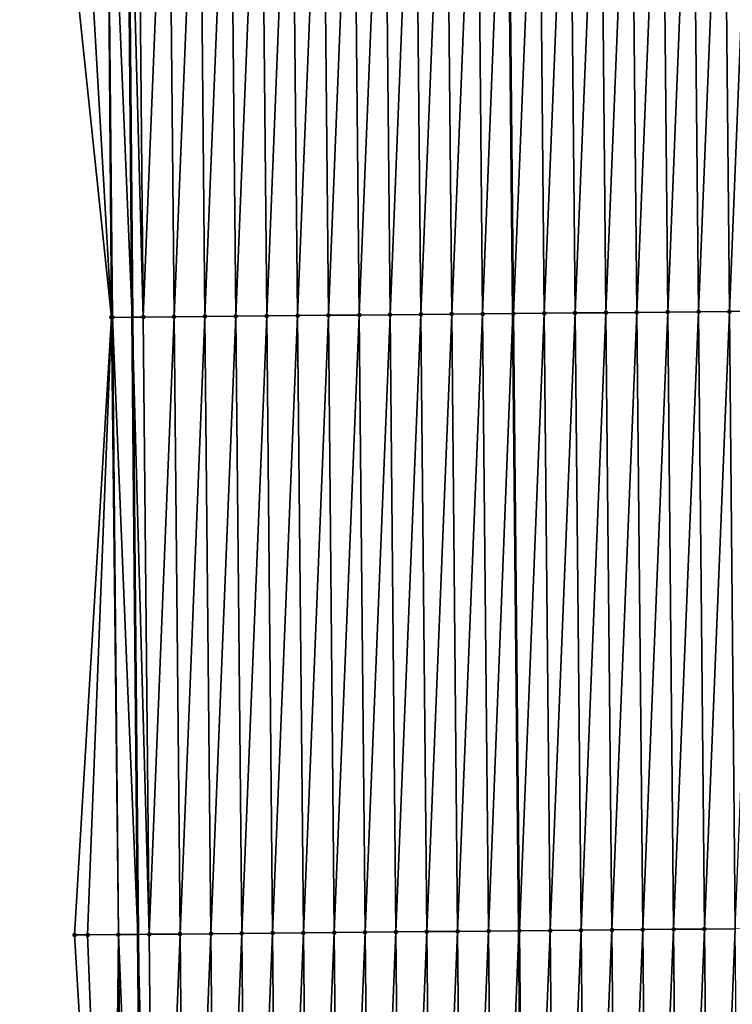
# Model space of a CAD drawing. Header units: feet. Extents: x 2007189 to 2022806, y 818621 to 837694.
# Tile 475 of 656: x 2011332 to 2011355, y 830805 to 830837. Entities that reach past the tile are written whole.
import ezdxf

# ---------------------------------------------------------------- set-up
doc = ezdxf.new("R2010")
doc.units = ezdxf.units.FT
doc.header["$MEASUREMENT"] = 0
for name, color, linetype, lineweight in [('EP_Travel Lane', 172, 'Continuous', 53), ('Road Shots', 141, 'Continuous', 100), ('Road X-Section', 40, 'Continuous', 13), ('STRIPING', 60, 'Continuous', 53)]:
    doc.layers.add(name, color=color, linetype=linetype, lineweight=lineweight)
doc.layers.add('I-77-MM17-21_SB-Surface-Border', color=7, linetype='Continuous')
doc.layers.add('I-77-MM17-21_SB-Surface-TIN', color=7, linetype='Continuous')

msp = doc.modelspace()

# ---------------------------------------------------------------- linework, layer by layer
at = {"layer": 'EP_Travel Lane'}
msp.add_polyline3d([(2011334.890869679, 830926.8194697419, 328.3462590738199), (2011335.114201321, 830906.8209515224, 328.2471406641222), (2011335.337531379, 830886.8225752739, 328.1241626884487), (2011335.560860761, 830866.8242594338, 327.9910895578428), (2011335.747577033, 830846.8676849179, 327.8624220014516), (2011335.927740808, 830826.8687773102, 327.7546426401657), (2011336.107904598, 830806.8698679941, 327.6472077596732), (2011336.288068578, 830786.8709375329, 327.5431673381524), (2011336.468230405, 830766.8722461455, 327.4003307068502), (2011336.648391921, 830746.8735891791, 327.2519640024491), (2011336.828555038, 830726.8747545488, 327.1323691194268), (2011337.008717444, 830706.8759988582, 327.0000259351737), (2011337.188882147, 830686.876988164, 326.9089942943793)], dxfattribs=at)
at = {"layer": 'I-77-MM17-21_SB-Surface-Border', "color": 3, "linetype": 'Continuous', "lineweight": -3}
msp.add_polyline3d([(2011333.542820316, 830686.8430368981, 326.751216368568), (2011335.962372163, 830706.8661963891, 326.9643362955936), (2011336.259068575, 830726.8694134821, 327.1139084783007), (2011334.819829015, 830746.8564750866, 327.1869302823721), (2011334.785086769, 830766.8564941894, 327.3402873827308), (2011335.255585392, 830786.8612606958, 327.5086366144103), (2011334.05727037, 830806.8506572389, 327.5772326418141), (2011335.253691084, 830826.8624472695, 327.7341384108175), (2011333.157678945, 830846.8434077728, 327.7763891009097), (2011334.367708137, 830866.810783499, 327.9576522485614), (2011332.277588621, 830886.788103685, 328.0235506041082), (2011334.321755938, 830906.8119848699, 328.2276932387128), (2011334.609498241, 830926.8162918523, 328.3383683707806)], dxfattribs=at)
at = {"layer": 'I-77-MM17-21_SB-Surface-TIN', "color": 128, "linetype": 'Continuous', "lineweight": -3}
for points in [[(2011348.092458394, 830846.9845480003, 328.0868998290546), (2011348.284023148, 830826.9854852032, 328.0220035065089), (2011349.092413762, 830846.9939967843, 328.1078900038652)], [(2011349.092413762, 830846.9939967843, 328.1078900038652), (2011348.284023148, 830826.9854852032, 328.0220035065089), (2011349.283978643, 830826.9949207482, 328.045141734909)], [(2011349.092413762, 830846.9939967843, 328.1078900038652), (2011349.283978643, 830826.9949207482, 328.045141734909), (2011350.092369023, 830847.0034567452, 328.1270679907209)], [(2011350.092369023, 830847.0034567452, 328.1270679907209), (2011349.283978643, 830826.9949207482, 328.045141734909), (2011350.283933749, 830827.0043967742, 328.0617164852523)], [(2011350.092369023, 830847.0034567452, 328.1270679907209), (2011350.283933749, 830827.0043967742, 328.0617164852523), (2011351.092324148, 830847.0129308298, 328.1439560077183)], [(2011351.092324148, 830847.0129308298, 328.1439560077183), (2011350.283933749, 830827.0043967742, 328.0617164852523), (2011351.283888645, 830827.0138949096, 328.0747064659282)], [(2011351.092324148, 830847.0129308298, 328.1439560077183), (2011351.283888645, 830827.0138949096, 328.0747064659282), (2011352.092279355, 830847.0223963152, 328.1622382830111)], [(2011352.092279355, 830847.0223963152, 328.1622382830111), (2011351.283888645, 830827.0138949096, 328.0747064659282), (2011352.283843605, 830827.0233861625, 328.0888123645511)], [(2011352.092279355, 830847.0223963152, 328.1622382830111), (2011352.283843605, 830827.0233861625, 328.0888123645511), (2011353.092234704, 830847.0318470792, 328.1829074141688)], [(2011353.092234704, 830847.0318470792, 328.1829074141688), (2011352.283843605, 830827.0233861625, 328.0888123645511), (2011353.283798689, 830827.0328645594, 328.1050027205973)], [(2011353.092234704, 830847.0318470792, 328.1829074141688), (2011353.283798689, 830827.0328645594, 328.1050027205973), (2011354.092189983, 830847.0413051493, 328.2023919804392)], [(2011354.092189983, 830847.0413051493, 328.2023919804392), (2011353.283798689, 830827.0328645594, 328.1050027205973), (2011354.283753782, 830827.0423421, 328.1213318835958)], [(2011354.092189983, 830847.0413051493, 328.2023919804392), (2011354.283753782, 830827.0423421, 328.1213318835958), (2011355.092145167, 830847.0507731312, 328.2202694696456)], [(2011355.092145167, 830847.0507731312, 328.2202694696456), (2011354.283753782, 830827.0423421, 328.1213318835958), (2011355.28370883, 830827.0518241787, 328.1369252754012)], [(2011355.092145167, 830847.0507731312, 328.2202694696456), (2011355.28370883, 830827.0518241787, 328.1369252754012), (2011356.09210045, 830847.0602306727, 328.2398397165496)], [(2011356.09210045, 830847.0602306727, 328.2398397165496), (2011355.28370883, 830827.0518241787, 328.1369252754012), (2011356.283663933, 830827.0613006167, 328.1534332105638)], [(2011334.093084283, 830846.8521568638, 327.8105741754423), (2011333.157678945, 830846.8434077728, 327.7763891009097), (2011335.253691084, 830826.8624472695, 327.7341384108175)], [(2011334.093084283, 830846.8521568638, 327.8105741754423), (2011335.253691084, 830826.8624472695, 327.7341384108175), (2011335.093040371, 830846.8615304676, 327.8437538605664)], [(2011335.093040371, 830846.8615304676, 327.8437538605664), (2011335.927740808, 830826.8687773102, 327.7546426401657), (2011335.747577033, 830846.8676849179, 327.8624220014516)], [(2011335.093040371, 830846.8615304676, 327.8437538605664), (2011335.284602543, 830826.8627372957, 327.7351217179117), (2011335.927740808, 830826.8687773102, 327.7546426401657)], [(2011335.093040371, 830846.8615304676, 327.8437538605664), (2011335.253691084, 830826.8624472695, 327.7341384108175), (2011335.284602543, 830826.8627372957, 327.7351217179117)], [(2011336.092996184, 830846.870932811, 327.8722737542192), (2011335.747577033, 830846.8676849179, 327.8624220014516), (2011336.284558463, 830826.8721283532, 327.7654729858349)], [(2011336.284558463, 830826.8721283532, 327.7654729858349), (2011335.747577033, 830846.8676849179, 327.8624220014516), (2011335.927740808, 830826.8687773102, 327.7546426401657)], [(2011336.092996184, 830846.870932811, 327.8722737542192), (2011336.284558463, 830826.8721283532, 327.7654729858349), (2011337.092951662, 830846.8803700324, 327.8951386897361)], [(2011337.092951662, 830846.8803700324, 327.8951386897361), (2011336.284558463, 830826.8721283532, 327.7654729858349), (2011337.284514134, 830826.8815455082, 327.7915929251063)], [(2011337.092951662, 830846.8803700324, 327.8951386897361), (2011337.284514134, 830826.8815455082, 327.7915929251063), (2011338.092906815, 830846.8898412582, 327.9124902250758)], [(2011338.092906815, 830846.8898412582, 327.9124902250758), (2011337.284514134, 830826.8815455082, 327.7915929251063), (2011338.284469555, 830826.8909887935, 327.8134761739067)], [(2011338.092906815, 830846.8898412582, 327.9124902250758), (2011338.284469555, 830826.8909887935, 327.8134761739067), (2011339.092861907, 830846.8993188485, 327.9288098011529)], [(2011339.092861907, 830846.8993188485, 327.9288098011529), (2011338.284469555, 830826.8909887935, 327.8134761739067), (2011339.284424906, 830826.9004392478, 327.8341969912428)], [(2011339.092861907, 830846.8993188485, 327.9288098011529), (2011339.284424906, 830826.9004392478, 327.8341969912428), (2011340.092816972, 830846.9087991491, 327.9446899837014)], [(2011340.092816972, 830846.9087991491, 327.9446899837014), (2011339.284424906, 830826.9004392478, 327.8341969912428), (2011340.284380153, 830826.9099006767, 327.8531385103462)], [(2011340.092816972, 830846.9087991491, 327.9446899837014), (2011340.284380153, 830826.9099006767, 327.8531385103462), (2011341.092772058, 830846.9182774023, 327.9609020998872)], [(2011341.092772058, 830846.9182774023, 327.9609020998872), (2011340.284380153, 830826.9099006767, 327.8531385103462), (2011341.28433527, 830826.9193755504, 327.8699000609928)], [(2011341.092772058, 830846.9182774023, 327.9609020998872), (2011341.28433527, 830826.9193755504, 327.8699000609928), (2011342.092727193, 830846.9277504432, 327.9779593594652)], [(2011342.092727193, 830846.9277504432, 327.9779593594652), (2011341.28433527, 830826.9193755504, 327.8699000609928), (2011342.284290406, 830826.928848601, 327.8869572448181)], [(2011342.092727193, 830846.9277504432, 327.9779593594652), (2011342.284290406, 830826.928848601, 327.8869572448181), (2011343.092682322, 830846.9372241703, 327.9949053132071)], [(2011343.092682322, 830846.9372241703, 327.9949053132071), (2011342.284290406, 830826.928848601, 327.8869572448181), (2011343.284245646, 830826.9383106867, 327.9057922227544)], [(2011343.092682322, 830846.9372241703, 327.9949053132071), (2011343.284245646, 830826.9383106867, 327.9057922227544), (2011344.092637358, 830846.9467075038, 328.0102937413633)], [(2011344.092637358, 830846.9467075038, 328.0102937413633), (2011343.284245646, 830826.9383106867, 327.9057922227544), (2011344.284200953, 830826.9477658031, 327.9257571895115)], [(2011344.092637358, 830846.9467075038, 328.0102937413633), (2011344.284200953, 830826.9477658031, 327.9257571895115), (2011345.092592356, 830846.9561948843, 328.0250260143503)], [(2011345.092592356, 830846.9561948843, 328.0250260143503), (2011344.284200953, 830826.9477658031, 327.9257571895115), (2011345.284156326, 830826.9572140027, 327.9468436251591)], [(2011345.092592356, 830846.9561948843, 328.0250260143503), (2011345.284156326, 830826.9572140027, 327.9468436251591), (2011346.092547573, 830846.9656594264, 328.0434612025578)], [(2011346.092547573, 830846.9656594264, 328.0434612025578), (2011345.284156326, 830826.9572140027, 327.9468436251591), (2011346.284111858, 830826.9666456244, 327.970617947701)], [(2011346.092547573, 830846.9656594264, 328.0434612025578), (2011346.284111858, 830826.9666456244, 327.970617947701), (2011347.092502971, 830846.975105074, 328.0649599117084)], [(2011347.092502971, 830846.975105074, 328.0649599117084), (2011346.284111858, 830826.9666456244, 327.970617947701), (2011347.284067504, 830826.9760653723, 327.9963174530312)], [(2011347.092502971, 830846.975105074, 328.0649599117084), (2011347.284067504, 830826.9760653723, 327.9963174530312), (2011348.072294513, 830846.9843575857, 328.0864574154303)], [(2011347.284067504, 830826.9760653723, 327.9963174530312), (2011348.266342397, 830826.9853186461, 328.021549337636), (2011348.072294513, 830846.9843575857, 328.0864574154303)], [(2011348.092458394, 830846.9845480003, 328.0868998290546), (2011348.072294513, 830846.9843575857, 328.0864574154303), (2011348.266342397, 830826.9853186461, 328.021549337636)], [(2011348.092458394, 830846.9845480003, 328.0868998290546), (2011348.266342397, 830826.9853186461, 328.021549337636), (2011348.284023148, 830826.9854852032, 328.0220035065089)], [(2011337.476076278, 830806.8827552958, 327.6825472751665), (2011338.284469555, 830826.8909887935, 327.8134761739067), (2011337.284514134, 830826.8815455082, 327.7915929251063)], [(2011337.476076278, 830806.8827552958, 327.6825472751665), (2011338.476031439, 830806.8922255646, 327.7000539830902), (2011338.284469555, 830826.8909887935, 327.8134761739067)], [(2011338.476031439, 830806.8922255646, 327.7000539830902), (2011339.284424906, 830826.9004392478, 327.8341969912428), (2011338.284469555, 830826.8909887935, 327.8134761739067)], [(2011338.476031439, 830806.8922255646, 327.7000539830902), (2011339.475986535, 830806.9017027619, 327.716437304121), (2011339.284424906, 830826.9004392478, 327.8341969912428)], [(2011339.475986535, 830806.9017027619, 327.716437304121), (2011340.284380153, 830826.9099006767, 327.8531385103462), (2011339.284424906, 830826.9004392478, 327.8341969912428)], [(2011339.475986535, 830806.9017027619, 327.716437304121), (2011340.475941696, 830806.9111730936, 327.7339337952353), (2011340.284380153, 830826.9099006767, 327.8531385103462)], [(2011340.475941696, 830806.9111730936, 327.7339337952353), (2011341.28433527, 830826.9193755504, 327.8699000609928), (2011340.284380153, 830826.9099006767, 327.8531385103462)], [(2011340.475941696, 830806.9111730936, 327.7339337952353), (2011341.475896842, 830806.9206450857, 327.7511610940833), (2011341.28433527, 830826.9193755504, 327.8699000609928)], [(2011341.475896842, 830806.9206450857, 327.7511610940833), (2011342.284290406, 830826.928848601, 327.8869572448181), (2011341.28433527, 830826.9193755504, 327.8699000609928)], [(2011341.475896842, 830806.9206450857, 327.7511610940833), (2011342.475851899, 830806.9301262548, 327.7669004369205), (2011342.284290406, 830826.928848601, 327.8869572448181)], [(2011342.475851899, 830806.9301262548, 327.7669004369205), (2011343.284245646, 830826.9383106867, 327.9057922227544), (2011342.284290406, 830826.928848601, 327.8869572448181)], [(2011342.475851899, 830806.9301262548, 327.7669004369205), (2011343.47580694, 830806.9396091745, 327.7823559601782), (2011343.284245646, 830826.9383106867, 327.9057922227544)], [(2011343.47580694, 830806.9396091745, 327.7823559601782), (2011344.284200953, 830826.9477658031, 327.9257571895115), (2011343.284245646, 830826.9383106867, 327.9057922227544)], [(2011343.47580694, 830806.9396091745, 327.7823559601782), (2011344.475762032, 830806.949086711, 327.7986842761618), (2011344.284200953, 830826.9477658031, 327.9257571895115)], [(2011344.475762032, 830806.949086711, 327.7986842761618), (2011345.284156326, 830826.9572140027, 327.9468436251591), (2011344.284200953, 830826.9477658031, 327.9257571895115)], [(2011344.475762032, 830806.949086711, 327.7986842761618), (2011345.475717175, 830806.9585589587, 327.8158700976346), (2011345.284156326, 830826.9572140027, 327.9468436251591)], [(2011345.475717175, 830806.9585589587, 327.8158700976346), (2011346.284111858, 830826.9666456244, 327.970617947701), (2011345.284156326, 830826.9572140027, 327.9468436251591)], [(2011345.475717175, 830806.9585589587, 327.8158700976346), (2011346.475672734, 830806.9679877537, 327.8401012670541), (2011346.284111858, 830826.9666456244, 327.970617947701)], [(2011346.475672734, 830806.9679877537, 327.8401012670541), (2011347.284067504, 830826.9760653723, 327.9963174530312), (2011346.284111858, 830826.9666456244, 327.970617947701)], [(2011346.475672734, 830806.9679877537, 327.8401012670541), (2011347.475628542, 830806.9773905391, 327.8685494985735), (2011347.284067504, 830826.9760653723, 327.9963174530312)], [(2011347.475628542, 830806.9773905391, 327.8685494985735), (2011348.266342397, 830826.9853186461, 328.021549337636), (2011347.284067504, 830826.9760653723, 327.9963174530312)], [(2011347.475628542, 830806.9773905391, 327.8685494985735), (2011348.460386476, 830806.9866719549, 327.8930734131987), (2011348.266342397, 830826.9853186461, 328.021549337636)], [(2011348.284023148, 830826.9854852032, 328.0220035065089), (2011348.266342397, 830826.9853186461, 328.021549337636), (2011348.460386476, 830806.9866719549, 327.8930734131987)], [(2011348.475584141, 830806.986815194, 327.8934518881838), (2011349.283978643, 830826.9949207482, 328.045141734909), (2011348.284023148, 830826.9854852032, 328.0220035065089)], [(2011348.475584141, 830806.986815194, 327.8934518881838), (2011348.284023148, 830826.9854852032, 328.0220035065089), (2011348.460386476, 830806.9866719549, 327.8930734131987)], [(2011348.475584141, 830806.986815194, 327.8934518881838), (2011349.47553936, 830806.9962794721, 327.91192988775), (2011349.283978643, 830826.9949207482, 328.045141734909)], [(2011349.47553936, 830806.9962794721, 327.91192988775), (2011350.283933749, 830827.0043967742, 328.0617164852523), (2011349.283978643, 830826.9949207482, 328.045141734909)], [(2011349.47553936, 830806.9962794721, 327.91192988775), (2011350.475494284, 830807.0057745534, 327.9254135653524), (2011350.283933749, 830827.0043967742, 328.0617164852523)], [(2011350.475494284, 830807.0057745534, 327.9254135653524), (2011351.283888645, 830827.0138949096, 328.0747064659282), (2011350.283933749, 830827.0043967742, 328.0617164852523)], [(2011350.475494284, 830807.0057745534, 327.9254135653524), (2011351.475449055, 830807.0152856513, 327.9363003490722), (2011351.283888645, 830827.0138949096, 328.0747064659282)], [(2011351.475449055, 830807.0152856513, 327.9363003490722), (2011352.283843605, 830827.0233861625, 328.0888123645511), (2011351.283888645, 830827.0138949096, 328.0747064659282)], [(2011351.475449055, 830807.0152856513, 327.9363003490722), (2011352.475403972, 830807.0247814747, 327.9496637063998), (2011352.283843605, 830827.0233861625, 328.0888123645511)], [(2011352.475403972, 830807.0247814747, 327.9496637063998), (2011353.283798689, 830827.0328645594, 328.1050027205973), (2011352.283843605, 830827.0233861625, 328.0888123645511)], [(2011352.475403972, 830807.0247814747, 327.9496637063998), (2011353.475359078, 830807.0342575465, 327.9662294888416), (2011353.283798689, 830827.0328645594, 328.1050027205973)], [(2011353.475359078, 830807.0342575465, 327.9662294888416), (2011354.283753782, 830827.0423421, 328.1213318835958), (2011353.283798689, 830827.0328645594, 328.1050027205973)], [(2011353.475359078, 830807.0342575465, 327.9662294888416), (2011354.475314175, 830807.0437346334, 327.9826307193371), (2011354.283753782, 830827.0423421, 328.1213318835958)], [(2011354.475314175, 830807.0437346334, 327.9826307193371), (2011355.28370883, 830827.0518241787, 328.1369252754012), (2011354.283753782, 830827.0423421, 328.1213318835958)], [(2011354.475314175, 830807.0437346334, 327.9826307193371), (2011355.475269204, 830807.0532187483, 327.9978924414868), (2011355.28370883, 830827.0518241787, 328.1369252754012)], [(2011355.475269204, 830807.0532187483, 327.9978924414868), (2011356.283663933, 830827.0613006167, 328.1534332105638), (2011355.28370883, 830827.0518241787, 328.1369252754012)], [(2011334.05727037, 830806.8506572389, 327.5772326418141), (2011334.476208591, 830806.8545743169, 327.5927636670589), (2011335.253691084, 830826.8624472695, 327.7341384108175)], [(2011334.476208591, 830806.8545743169, 327.5927636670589), (2011335.476164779, 830806.8639374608, 327.6276392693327), (2011335.253691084, 830826.8624472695, 327.7341384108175)], [(2011335.476164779, 830806.8639374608, 327.6276392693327), (2011335.284602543, 830826.8627372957, 327.7351217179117), (2011335.253691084, 830826.8624472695, 327.7341384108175)], [(2011335.284602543, 830826.8627372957, 327.7351217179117), (2011336.107904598, 830806.8698679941, 327.6472077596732), (2011335.927740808, 830826.8687773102, 327.7546426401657)], [(2011335.476164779, 830806.8639374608, 327.6276392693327), (2011336.107904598, 830806.8698679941, 327.6472077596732), (2011335.284602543, 830826.8627372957, 327.7351217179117)], [(2011336.476120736, 830806.8733246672, 327.6586134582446), (2011336.284558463, 830826.8721283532, 327.7654729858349), (2011335.927740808, 830826.8687773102, 327.7546426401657)], [(2011336.476120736, 830806.8733246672, 327.6586134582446), (2011335.927740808, 830826.8687773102, 327.7546426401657), (2011336.107904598, 830806.8698679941, 327.6472077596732)], [(2011336.476120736, 830806.8733246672, 327.6586134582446), (2011337.284514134, 830826.8815455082, 327.7915929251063), (2011336.284558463, 830826.8721283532, 327.7654729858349)], [(2011336.476120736, 830806.8733246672, 327.6586134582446), (2011337.476076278, 830806.8827552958, 327.6825472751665), (2011337.284514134, 830826.8815455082, 327.7915929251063)], [(2011335.255585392, 830786.8612606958, 327.5086366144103), (2011334.476208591, 830806.8545743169, 327.5927636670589), (2011334.05727037, 830806.8506572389, 327.5772326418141)], [(2011335.255585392, 830786.8612606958, 327.5086366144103), (2011335.476164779, 830806.8639374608, 327.6276392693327), (2011334.476208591, 830806.8545743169, 327.5927636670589)], [(2011335.667727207, 830786.8651175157, 327.5233826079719), (2011335.476164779, 830806.8639374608, 327.6276392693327), (2011335.255585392, 830786.8612606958, 327.5086366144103)], [(2011335.476164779, 830806.8639374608, 327.6276392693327), (2011336.288068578, 830786.8709375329, 327.5431673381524), (2011336.107904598, 830806.8698679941, 327.6472077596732)], [(2011335.667727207, 830786.8651175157, 327.5233826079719), (2011336.288068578, 830786.8709375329, 327.5431673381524), (2011335.476164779, 830806.8639374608, 327.6276392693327)], [(2011336.667683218, 830786.874499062, 327.5552744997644), (2011336.476120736, 830806.8733246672, 327.6586134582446), (2011336.107904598, 830806.8698679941, 327.6472077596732)], [(2011336.667683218, 830786.874499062, 327.5552744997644), (2011336.107904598, 830806.8698679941, 327.6472077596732), (2011336.288068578, 830786.8709375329, 327.5431673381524)], [(2011336.667683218, 830786.874499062, 327.5552744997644), (2011337.476076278, 830806.8827552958, 327.6825472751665), (2011336.476120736, 830806.8733246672, 327.6586134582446)], [(2011336.667683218, 830786.874499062, 327.5552744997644), (2011337.667638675, 830786.883938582, 327.5777667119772), (2011337.476076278, 830806.8827552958, 327.6825472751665)], [(2011337.667638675, 830786.883938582, 327.5777667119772), (2011338.476031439, 830806.8922255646, 327.7000539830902), (2011337.476076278, 830806.8827552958, 327.6825472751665)], [(2011337.667638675, 830786.883938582, 327.5777667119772), (2011338.667593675, 830786.8934257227, 327.5925378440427), (2011338.476031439, 830806.8922255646, 327.7000539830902)], [(2011338.667593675, 830786.8934257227, 327.5925378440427), (2011339.475986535, 830806.9017027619, 327.716437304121), (2011338.476031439, 830806.8922255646, 327.7000539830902)], [(2011338.667593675, 830786.8934257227, 327.5925378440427), (2011339.667548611, 830786.9029195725, 327.6062211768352), (2011339.475986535, 830806.9017027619, 327.716437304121)], [(2011339.667548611, 830786.9029195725, 327.6062211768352), (2011340.475941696, 830806.9111730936, 327.7339337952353), (2011339.475986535, 830806.9017027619, 327.716437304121)], [(2011339.667548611, 830786.9029195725, 327.6062211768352), (2011340.667503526, 830786.9124156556, 327.6195424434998), (2011340.475941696, 830806.9111730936, 327.7339337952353)], [(2011340.667503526, 830786.9124156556, 327.6195424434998), (2011341.475896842, 830806.9206450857, 327.7511610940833), (2011340.475941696, 830806.9111730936, 327.7339337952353)], [(2011340.667503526, 830786.9124156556, 327.6195424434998), (2011341.667458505, 830786.9219049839, 327.6339588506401), (2011341.475896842, 830806.9206450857, 327.7511610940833)], [(2011341.667458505, 830786.9219049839, 327.6339588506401), (2011342.475851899, 830806.9301262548, 327.7669004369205), (2011341.475896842, 830806.9206450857, 327.7511610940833)], [(2011341.667458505, 830786.9219049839, 327.6339588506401), (2011342.667413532, 830786.9313893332, 327.6491826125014), (2011342.475851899, 830806.9301262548, 327.7669004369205)], [(2011342.667413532, 830786.9313893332, 327.6491826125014), (2011343.47580694, 830806.9396091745, 327.7823559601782), (2011342.475851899, 830806.9301262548, 327.7669004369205)], [(2011342.667413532, 830786.9313893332, 327.6491826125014), (2011343.667368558, 830786.9408737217, 327.6643999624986), (2011343.47580694, 830806.9396091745, 327.7823559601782)], [(2011343.667368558, 830786.9408737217, 327.6643999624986), (2011344.475762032, 830806.949086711, 327.7986842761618), (2011343.47580694, 830806.9396091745, 327.7823559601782)], [(2011343.667368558, 830786.9408737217, 327.6643999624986), (2011344.667323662, 830786.9503500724, 327.680920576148), (2011344.475762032, 830806.949086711, 327.7986842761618)], [(2011344.667323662, 830786.9503500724, 327.680920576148), (2011345.475717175, 830806.9585589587, 327.8158700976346), (2011344.475762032, 830806.949086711, 327.7986842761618)], [(2011344.667323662, 830786.9503500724, 327.680920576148), (2011345.667278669, 830786.9598364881, 327.6958092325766), (2011345.475717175, 830806.9585589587, 327.8158700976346)], [(2011345.667278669, 830786.9598364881, 327.6958092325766), (2011346.475672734, 830806.9679877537, 327.8401012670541), (2011345.475717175, 830806.9585589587, 327.8158700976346)], [(2011345.667278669, 830786.9598364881, 327.6958092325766), (2011346.667233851, 830786.9693046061, 327.7136646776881), (2011346.475672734, 830806.9679877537, 327.8401012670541)], [(2011346.667233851, 830786.9693046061, 327.7136646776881), (2011347.475628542, 830806.9773905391, 327.8685494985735), (2011346.475672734, 830806.9679877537, 327.8401012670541)], [(2011346.667233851, 830786.9693046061, 327.7136646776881), (2011347.667189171, 830786.9787584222, 327.7338389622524), (2011347.475628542, 830806.9773905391, 327.8685494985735)], [(2011347.667189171, 830786.9787584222, 327.7338389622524), (2011348.460386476, 830806.9866719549, 327.8930734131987), (2011347.475628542, 830806.9773905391, 327.8685494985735)], [(2011347.667189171, 830786.9787584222, 327.7338389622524), (2011348.654429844, 830786.9880984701, 327.7527127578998), (2011348.460386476, 830806.9866719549, 327.8930734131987)], [(2011348.475584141, 830806.986815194, 327.8934518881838), (2011348.460386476, 830806.9866719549, 327.8930734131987), (2011348.654429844, 830786.9880984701, 327.7527127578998)], [(2011348.667144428, 830786.9882187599, 327.7529558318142), (2011349.47553936, 830806.9962794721, 327.91192988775), (2011348.475584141, 830806.986815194, 327.8934518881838)], [(2011348.667144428, 830786.9882187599, 327.7529558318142), (2011348.475584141, 830806.986815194, 327.8934518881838), (2011348.654429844, 830786.9880984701, 327.7527127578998)], [(2011348.667144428, 830786.9882187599, 327.7529558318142), (2011349.667099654, 830786.997682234, 327.7715641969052), (2011349.47553936, 830806.9962794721, 327.91192988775)], [(2011349.667099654, 830786.997682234, 327.7715641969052), (2011350.475494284, 830807.0057745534, 327.9254135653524), (2011349.47553936, 830806.9962794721, 327.91192988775)], [(2011349.667099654, 830786.997682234, 327.7715641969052), (2011350.667054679, 830787.0071668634, 327.7867425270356), (2011350.475494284, 830807.0057745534, 327.9254135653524)], [(2011350.667054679, 830787.0071668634, 327.7867425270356), (2011351.475449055, 830807.0152856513, 327.9363003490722), (2011350.475494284, 830807.0057745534, 327.9254135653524)], [(2011350.667054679, 830787.0071668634, 327.7867425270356), (2011351.667009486, 830787.0166741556, 327.798246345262), (2011351.475449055, 830807.0152856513, 327.9363003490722)], [(2011351.667009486, 830787.0166741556, 327.798246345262), (2011352.475403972, 830807.0247814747, 327.9496637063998), (2011351.475449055, 830807.0152856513, 327.9363003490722)], [(2011351.667009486, 830787.0166741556, 327.798246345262), (2011352.666964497, 830787.0261602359, 327.8131894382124), (2011352.475403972, 830807.0247814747, 327.9496637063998)], [(2011352.666964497, 830787.0261602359, 327.8131894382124), (2011353.475359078, 830807.0342575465, 327.9662294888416), (2011352.475403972, 830807.0247814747, 327.9496637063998)], [(2011352.666964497, 830787.0261602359, 327.8131894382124), (2011353.666919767, 830787.0356191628, 327.83253503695), (2011353.475359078, 830807.0342575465, 327.9662294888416)], [(2011353.666919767, 830787.0356191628, 327.83253503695), (2011354.475314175, 830807.0437346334, 327.9826307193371), (2011353.475359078, 830807.0342575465, 327.9662294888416)], [(2011353.666919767, 830787.0356191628, 327.83253503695), (2011354.666875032, 830787.0450786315, 327.8517928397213), (2011354.475314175, 830807.0437346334, 327.9826307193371)], [(2011354.666875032, 830787.0450786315, 327.8517928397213), (2011355.475269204, 830807.0532187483, 327.9978924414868), (2011354.475314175, 830807.0437346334, 327.9826307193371)], [(2011354.666875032, 830787.0450786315, 327.8517928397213), (2011355.66683006, 830787.0545628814, 327.867032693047), (2011355.475269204, 830807.0532187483, 327.9978924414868)]]:
    msp.add_3dface(points, dxfattribs=at)
at = {"layer": 'Road Shots', "lineweight": 100}
for p in [(2011338.284469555, 830826.8909887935, 327.8134761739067), (2011339.284424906, 830826.9004392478, 327.8341969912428), (2011340.284380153, 830826.9099006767, 327.8531385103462), (2011341.28433527, 830826.9193755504, 327.8699000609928), (2011342.284290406, 830826.928848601, 327.8869572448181), (2011343.284245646, 830826.9383106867, 327.9057922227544), (2011344.284200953, 830826.9477658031, 327.9257571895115), (2011345.284156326, 830826.9572140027, 327.9468436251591), (2011346.284111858, 830826.9666456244, 327.970617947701), (2011347.284067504, 830826.9760653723, 327.9963174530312), (2011348.284023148, 830826.9854852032, 328.0220035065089), (2011349.283978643, 830826.9949207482, 328.045141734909), (2011350.283933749, 830827.0043967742, 328.0617164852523), (2011351.283888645, 830827.0138949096, 328.0747064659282), (2011352.283843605, 830827.0233861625, 328.0888123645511), (2011353.283798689, 830827.0328645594, 328.1050027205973), (2011354.283753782, 830827.0423421, 328.1213318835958), (2011355.28370883, 830827.0518241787, 328.1369252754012), (2011335.253691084, 830826.8624472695, 327.7341384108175), (2011335.284602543, 830826.8627372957, 327.7351217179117), (2011336.284558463, 830826.8721283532, 327.7654729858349), (2011337.284514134, 830826.8815455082, 327.7915929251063), (2011334.05727037, 830806.8506572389, 327.5772326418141), (2011334.476208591, 830806.8545743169, 327.5927636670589), (2011335.476164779, 830806.8639374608, 327.6276392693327), (2011336.476120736, 830806.8733246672, 327.6586134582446), (2011337.476076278, 830806.8827552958, 327.6825472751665), (2011338.476031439, 830806.8922255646, 327.7000539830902), (2011339.475986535, 830806.9017027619, 327.716437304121), (2011340.475941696, 830806.9111730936, 327.7339337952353), (2011341.475896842, 830806.9206450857, 327.7511610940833), (2011342.475851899, 830806.9301262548, 327.7669004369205), (2011343.47580694, 830806.9396091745, 327.7823559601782), (2011344.475762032, 830806.949086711, 327.7986842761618), (2011345.475717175, 830806.9585589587, 327.8158700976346), (2011346.475672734, 830806.9679877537, 327.8401012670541), (2011347.475628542, 830806.9773905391, 327.8685494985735), (2011348.475584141, 830806.986815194, 327.8934518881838), (2011349.47553936, 830806.9962794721, 327.91192988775), (2011350.475494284, 830807.0057745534, 327.9254135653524), (2011351.475449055, 830807.0152856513, 327.9363003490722), (2011352.475403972, 830807.0247814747, 327.9496637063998), (2011353.475359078, 830807.0342575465, 327.9662294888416), (2011354.475314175, 830807.0437346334, 327.9826307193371)]:
    msp.add_point(p, dxfattribs=at)
at = {"layer": 'Road X-Section', "extrusion": (-0.009578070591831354, 0.9999351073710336, 0.006167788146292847), "elevation": 811510.2582589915, "flags": 128}
msp.add_lwpolyline([(-2019242.889301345, -4677.482812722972), (-2019241.889301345, -4677.446152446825), (-2019240.889301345, -4677.407836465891), (-2019239.889301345, -4677.374115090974), (-2019238.889301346, -4677.347371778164), (-2019237.889301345, -4677.315687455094), (-2019236.889301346, -4677.28662625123), (-2019235.889301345, -4677.259689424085), (-2019234.889301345, -4677.246199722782), (-2019233.889301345, -4677.232368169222), (-2019232.889301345, -4677.219701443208), (-2019231.889301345, -4677.212648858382), (-2019230.889301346, -4677.202554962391), (-2019229.889301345, -4677.188215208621), (-2019228.889301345, -4677.173493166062), (-2019227.889301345, -4677.155078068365), (-2019226.889301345, -4677.135760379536), (-2019225.889301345, -4677.121402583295), (-2019225.149626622, -4677.115748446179), (-2019225.064388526, -4677.115777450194), (-2019224.889301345, -4677.116313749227), (-2019224.447340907, -4677.120752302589), (-2019223.889301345, -4677.128832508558), (-2019222.889301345, -4677.143951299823), (-2019221.889301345, -4677.158882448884), (-2019220.889301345, -4677.175390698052), (-2019219.889301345, -4677.190984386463), (-2019218.889301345, -4677.207313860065), (-2019217.889301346, -4677.223504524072), (-2019216.889301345, -4677.23761069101), (-2019215.889301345, -4677.250600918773), (-2019214.889301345, -4677.267175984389), (-2019213.889301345, -4677.29031465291), (-2019212.889301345, -4677.316001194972), (-2019211.889301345, -4677.341701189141), (-2019210.889301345, -4677.365475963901), (-2019209.889301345, -4677.386562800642), (-2019208.889301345, -4677.406528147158), (-2019207.889301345, -4677.425363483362), (-2019206.889301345, -4677.442420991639), (-2019205.889301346, -4677.459182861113), (-2019204.889301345, -4677.478124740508), (-2019203.889301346, -4677.498845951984), (-2019202.889301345, -4677.52072961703), (-2019201.889301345, -4677.54685005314), (-2019200.889301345, -4677.577201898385), (-2019200.858388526, -4677.578185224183)], dxfattribs=at)
at = {"layer": 'Road X-Section', "extrusion": (-0.009578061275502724, 0.9999351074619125, 0.006167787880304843), "elevation": 811490.2770728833, "flags": 128}
msp.add_lwpolyline([(-2019242.881740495, -4677.498605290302), (-2019241.881740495, -4677.466196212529), (-2019240.881740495, -4677.427107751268), (-2019239.881740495, -4677.39212761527), (-2019238.881740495, -4677.362055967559), (-2019237.881740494, -4677.333525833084), (-2019236.881740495, -4677.30678446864), (-2019235.881740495, -4677.27386892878), (-2019234.881740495, -4677.262231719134), (-2019233.881740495, -4677.25238644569), (-2019232.881740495, -4677.238645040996), (-2019231.881740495, -4677.227048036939), (-2019230.881740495, -4677.214704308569), (-2019229.881740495, -4677.202854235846), (-2019228.881740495, -4677.188426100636), (-2019227.881740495, -4677.168599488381), (-2019226.881740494, -4677.149551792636), (-2019225.881740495, -4677.133648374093), (-2019225.055831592, -4677.128303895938), (-2019224.966974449, -4677.12845173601), (-2019224.881740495, -4677.128734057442), (-2019224.294688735, -4677.133781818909), (-2019223.881740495, -4677.139727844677), (-2019222.881740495, -4677.156819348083), (-2019221.881740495, -4677.174349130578), (-2019220.881740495, -4677.190968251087), (-2019219.881740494, -4677.206230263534), (-2019218.881740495, -4677.222631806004), (-2019217.881740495, -4677.23919790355), (-2019216.881740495, -4677.252561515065), (-2019215.881740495, -4677.263448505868), (-2019214.881740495, -4677.276932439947), (-2019213.881740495, -4677.295410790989), (-2019212.881740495, -4677.320313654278), (-2019211.881740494, -4677.34876242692), (-2019210.881740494, -4677.37299405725), (-2019209.881740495, -4677.39018020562), (-2019208.881740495, -4677.40650883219), (-2019207.881740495, -4677.421964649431), (-2019206.881740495, -4677.437704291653), (-2019205.881740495, -4677.454931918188), (-2019204.881740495, -4677.472428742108), (-2019203.881740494, -4677.488812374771), (-2019202.881740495, -4677.506319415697), (-2019201.881740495, -4677.530253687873), (-2019200.881740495, -4677.561228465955), (-2019199.881740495, -4677.59610473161), (-2019199.462783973, -4677.611636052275)], dxfattribs=at)
at = {"layer": 'STRIPING'}
msp.add_polyline3d([(2011347.163386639, 830926.9586245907, 328.5989584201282), (2011347.399416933, 830906.9603443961, 328.4843149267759), (2011347.635445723, 830886.9621915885, 328.3482860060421), (2011347.871474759, 830866.9640179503, 328.2157658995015), (2011348.072294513, 830846.9843575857, 328.0864574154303), (2011348.266342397, 830826.9853186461, 328.021549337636), (2011348.460386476, 830806.9866719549, 327.8930734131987), (2011348.654429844, 830786.9880984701, 327.7527127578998), (2011348.848474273, 830766.9894156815, 327.6300593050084), (2011349.042516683, 830746.9909408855, 327.4737052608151), (2011349.236561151, 830726.992254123, 327.3517036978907), (2011349.430606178, 830706.9935096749, 327.2390776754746), (2011349.624650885, 830686.9947981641, 327.1210963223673)], dxfattribs=at)

doc.saveas('drawing.dxf')
